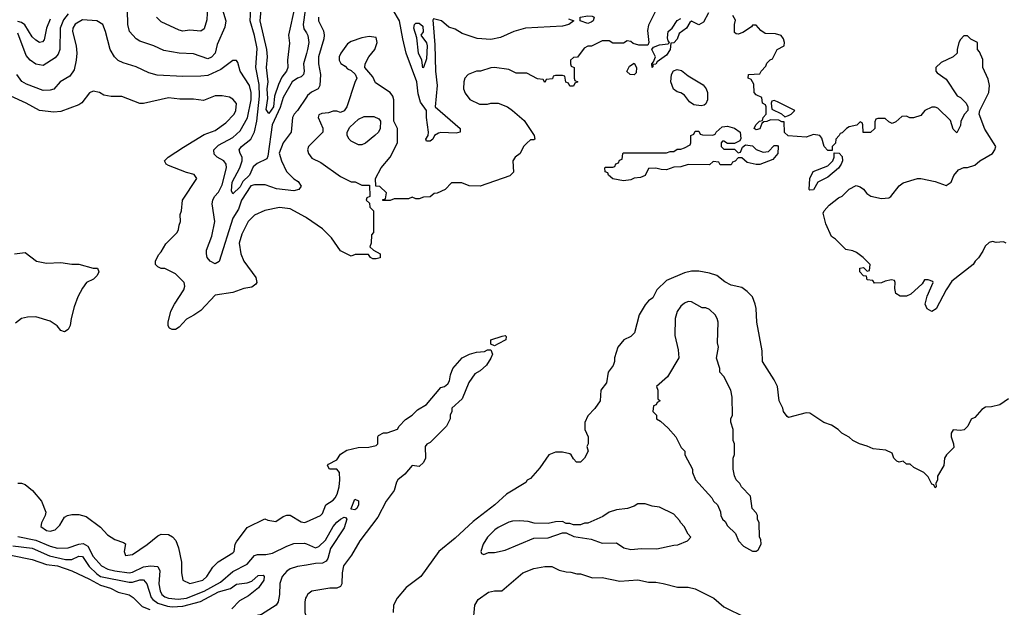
# Model space of a CAD drawing. Header units: inches. Extents: x 2348352 to 2479776, y 460422 to 613655.
# Tile 337 of 590: x 2418400 to 2423895, y 526079 to 529356. Entities that reach past the tile are written whole.
import ezdxf

# ---------------------------------------------------------------- set-up
doc = ezdxf.new("R2010")
doc.units = ezdxf.units.IN
doc.header["$MEASUREMENT"] = 0
doc.layers.add('C4512', color=7, linetype='Continuous')
doc.layers.add('C4522', color=7, linetype='Continuous')

msp = doc.modelspace()

# ---------------------------------------------------------------- linework, layer by layer
at = {"layer": 'C4512', "color": 4}
for points, elevation in [([(2420000, 529582.5), (2419990, 529575.1), (2419978.4, 529550), (2419976.4, 529530), (2419993.4, 529450), (2419993.4, 529410), (2419981.3, 529330), (2419986, 529306), (2420000, 529282.4)], 68), ([(2419526, 529430), (2419550.4, 529350.4), (2419545.2, 529314.8), (2419502.6, 529217.4), (2419490.2, 529169.8), (2419470, 529146.6), (2419450, 529138), (2419370, 529166), (2419290, 529169.3), (2419204.1, 529184.1), (2419148, 529210), (2419070, 529237.2), (2419049.5, 529249.5), (2419013.2, 529290), (2419002.7, 529330), (2419002, 529410)], 68), ([(2419450.3, 529470), (2419443.9, 529356.1), (2419430, 529305.2), (2419410, 529293.2), (2419350, 529297.2), (2419310, 529293.2), (2419290, 529297.2), (2419190, 529344), (2419164, 529370)], 64), ([(2420000, 529167.4), (2419983.8, 529110), (2419988.2, 529070), (2419983, 529050), (2419970, 529037), (2419950, 529029.5), (2419920.7, 529010), (2419870, 528922.7), (2419853.9, 528866.1), (2419809.1, 528770), (2419785.5, 528594.5), (2419778.9, 528581.1), (2419725.5, 528554.5), (2419703.6, 528536.4), (2419681.5, 528490), (2419645.3, 528454.7), (2419630, 528423.6), (2419590, 528386), (2419582.4, 528402.4), (2419586.4, 528450), (2419628.2, 528530), (2419640.7, 528570), (2419642, 528590), (2419629.3, 528610), (2419623.7, 528630), (2419637.2, 528650), (2419689.6, 528690), (2419709.7, 528730.3), (2419722.7, 528790), (2419738.8, 528930), (2419735.9, 528995.9), (2419716.9, 529090), (2419724.4, 529195.6), (2419710, 529268.7), (2419686.3, 529350), (2419691.5, 529450)], 68), ([(2419934.9, 529430), (2419900.7, 529270), (2419904.9, 529224.9), (2419894.9, 529130), (2419895.8, 529090), (2419888.7, 529070), (2419863.5, 529036.5), (2419844.8, 528995.2), (2419821.6, 528930), (2419815.8, 528870), (2419790, 528834), (2419775.5, 528855.5), (2419784, 528916), (2419781.5, 528970), (2419787.1, 529010), (2419776.8, 529090), (2419782.6, 529150), (2419779.8, 529190), (2419741.1, 529350), (2419751, 529450)], 64), ([(2418670.5, 529390), (2418643.7, 529356.3), (2418626.4, 529310), (2418623, 529190), (2418615.2, 529164.8), (2418597.1, 529142.9), (2418530, 529101.2), (2418490, 529109.3), (2418459, 529130), (2418435.9, 529155.9), (2418390, 529280.7)], 68), ([(2420000, 528923.6), (2419950.3, 528849.6), (2419930.8, 528830), (2419922.8, 528810), (2419914, 528730), (2419870.7, 528670), (2419848.7, 528611.3), (2419860.4, 528570), (2419888, 528510), (2419929, 528469), (2419953.8, 528453.8), (2419971.3, 528428.7), (2419958, 528410), (2419930, 528401.3), (2419833, 528413), (2419770, 528436), (2419710, 528436), (2419690, 528429), (2419637.1, 528350), (2419620, 528300), (2419589, 528250), (2419512.4, 528007.6), (2419490, 527995.1), (2419462.7, 528010), (2419446, 528030), (2419442.7, 528050), (2419442.7, 528070), (2419471.4, 528148.6), (2419489.4, 528230), (2419474, 528330), (2419477, 528350), (2419487, 528370), (2419510, 528394.8), (2419530, 528436), (2419554.5, 528530), (2419551.5, 528551.5), (2419539.3, 528570), (2419501.2, 528590), (2419485.6, 528605.6), (2419483.7, 528630), (2419510, 528657.1), (2419590, 528699.1), (2419630, 528737.3), (2419670.9, 528809.1), (2419692.1, 528910), (2419692.4, 528950), (2419682.4, 528990), (2419629.5, 529069.5), (2419617.2, 529117.2), (2419610, 529128), (2419590, 529128.7), (2419521.4, 529078.6), (2419450, 529046), (2419410, 529040.9), (2419310, 529039.6), (2419167.2, 529047.2), (2419120.2, 529060.2), (2419050, 529094), (2418976.5, 529116.5), (2418949.4, 529129.4), (2418929, 529150), (2418905.2, 529190), (2418879.3, 529290), (2418864, 529330), (2418829.5, 529349.5), (2418750, 529355.1), (2418710, 529332.3), (2418697.1, 529310), (2418694.9, 529290), (2418714.9, 529210), (2418718.4, 529170), (2418714.9, 529130), (2418702.8, 529077.2), (2418678.8, 529041.2), (2418626, 529010), (2418590, 528969.3), (2418570, 528963.7), (2418530, 528962), (2418437.2, 528997.2), (2418411.7, 529011.7), (2418384.5, 529050)], 72), ([(2418570, 529359.3), (2418548.4, 529310), (2418535.5, 529244.5), (2418526.4, 529233.6), (2418510, 529229.3), (2418490, 529242.7), (2418470, 529261.2), (2418428.5, 529328.4), (2418410, 529341.6), (2418390, 529346.3)], 64), ([(2420000, 528251.2), (2419994.8, 528254.8), (2419910, 528301.2), (2419850, 528309.2), (2419767.5, 528292.5), (2419710, 528265.2), (2419674.8, 528230), (2419639.9, 528160.1), (2419624.9, 528110), (2419634, 528050), (2419650.8, 528010), (2419718, 527918), (2419722.8, 527890), (2419718, 527882), (2419694.9, 527865.1), (2419650, 527857.2), (2419590, 527835.3), (2419490, 527819), (2419410, 527735.1), (2419372.5, 527707.5), (2419330, 527686), (2419290, 527641.2), (2419270, 527628.7), (2419250, 527628), (2419235.3, 527635.3), (2419228.7, 527648.7), (2419228.7, 527670), (2419244, 527730), (2419264, 527770), (2419315.3, 527850), (2419322, 527870), (2419318, 527890), (2419270, 527938), (2419210, 527968), (2419190, 527968), (2419170, 527978), (2419158, 527990), (2419158, 528010), (2419174.6, 528045.4), (2419190, 528062), (2419214.6, 528105.4), (2419278, 528170), (2419286, 528186), (2419288.9, 528211.1), (2419298, 528230), (2419295.3, 528270), (2419302, 528290), (2419308.7, 528350), (2419388, 528470), (2419372.9, 528492.9), (2419330, 528504), (2419230, 528544), (2419218, 528550), (2419208, 528570), (2419228.7, 528590), (2419314.2, 528645.8), (2419430, 528716.3), (2419490, 528739.1), (2419550, 528780.7), (2419596, 528830), (2419605.2, 528850), (2419609, 528889), (2419590, 528914), (2419570, 528924), (2419530, 528932.7), (2419490, 528932.7), (2419426.3, 528906.3), (2419370, 528912.7), (2419292.9, 528912.9), (2419230, 528921.2), (2419090, 528888.7), (2419070, 528888.7), (2418970, 528928.7), (2418910, 528928.7), (2418870, 528935.3), (2418846, 528950), (2418810, 528958), (2418790, 528948), (2418746.8, 528893.2), (2418730, 528882), (2418630, 528845.2), (2418590, 528841.2), (2418510, 528849.2), (2418435.3, 528890), (2418349.5, 528929.5)], 76), ([(2418370, 528051), (2418430, 528058), (2418494, 528010), (2418550, 527998), (2418630, 528002), (2418690, 527992), (2418730, 527992), (2418810, 527971.3), (2418834, 527970), (2418842, 527950), (2418832, 527930), (2418810.9, 527909.1), (2418772, 527890), (2418750, 527858), (2418724.7, 527810), (2418704.5, 527755.5), (2418686.8, 527690), (2418681, 527650), (2418670, 527628), (2418650, 527615.3), (2418630, 527622), (2418609.1, 527649.1), (2418570, 527675.3), (2418490, 527699), (2418443.5, 527696.5), (2418410, 527689.2), (2418377.1, 527662.9)], 76), ([(2418390, 526770.5), (2418410, 526770.6), (2418430, 526762.8), (2418470.5, 526730.5), (2418521, 526670), (2418544.7, 526610), (2418542, 526590), (2418522, 526550), (2418518, 526530), (2418550, 526506.8), (2418570, 526502.8), (2418598, 526510), (2418623.1, 526536.9), (2418650, 526582), (2418666, 526590), (2418690, 526596), (2418730, 526596), (2418770, 526586), (2418850, 526526), (2418890, 526482.8), (2418930, 526457.3), (2418979.8, 526439.8), (2418990, 526432), (2418982, 526390), (2418990, 526366.8), (2419030, 526374), (2419111.4, 526428.6), (2419170, 526477.3), (2419190, 526487.3), (2419230, 526484), (2419252.3, 526472.3), (2419270.5, 526450.5), (2419286, 526410), (2419302.8, 526330), (2419302.8, 526270), (2419310.9, 526230.9), (2419350, 526210.8), (2419422, 526230), (2419444, 526250), (2419477.5, 526302.5), (2419507, 526333), (2419590, 526382.8), (2419596, 526390), (2419602.7, 526430), (2419610, 526444.7), (2419670, 526524.7), (2419768.4, 526571.6), (2419784.7, 526564.7), (2419830, 526558), (2419870, 526584.7), (2419890, 526592), (2419910, 526592), (2419970, 526556), (2419990, 526551.3), (2420000, 526555.7)], 76), ([(2418390, 526472.7), (2418490, 526452.8), (2418570, 526419.6), (2418611.3, 526408.7), (2418670, 526410.4), (2418730, 526430.4), (2418754, 526434), (2418779.3, 526419.3), (2418810, 526362.8), (2418856.3, 526310), (2418891.7, 526291.7), (2418930, 526281.7), (2419010, 526270.4), (2419030, 526274.4), (2419090, 526303.8), (2419130.6, 526310.6), (2419170, 526306), (2419182, 526282), (2419177.1, 526210), (2419184.4, 526170), (2419193.4, 526150), (2419210, 526137.1), (2419230, 526130.4), (2419284, 526124), (2419330, 526129.1), (2419430, 526169), (2419520.9, 526219.1), (2419590, 526279.1), (2419670, 526319.1), (2419710, 526366.8), (2419726.3, 526373.7), (2419773, 526373), (2419810, 526380.3), (2419890, 526420.4), (2419930, 526434.9), (2419990, 526437.1), (2420000, 526432.8)], 72), ([(2418362.2, 526422.2), (2418470, 526408.7), (2418565.9, 526365.9), (2418655.1, 526344.9), (2418690, 526344.9), (2418730, 526364.2), (2418750, 526361.3), (2418786.7, 526306.7), (2418830, 526264.6), (2418851.2, 526251.2), (2419010, 526218.3), (2419030, 526219.5), (2419070, 526231.7), (2419091.5, 526231.5), (2419108.8, 526208.8), (2419133.9, 526133.9), (2419142, 526122), (2419170, 526100.8), (2419224.3, 526084.3), (2419250, 526081.4), (2419310, 526085.6), (2419408.2, 526111.8), (2419510, 526165.8), (2419576.9, 526183.1), (2419610, 526208), (2419670, 526214.4), (2419694.9, 526225.1), (2419730, 526256.3), (2419758.8, 526258.8), (2419764.7, 526250), (2419762, 526230), (2419731.9, 526188.1), (2419676.7, 526143.3), (2419626.2, 526113.8), (2419584, 526070)], 68), ([(2418350, 526369.1), (2418470, 526344.6), (2418550, 526317.8), (2418611, 526310), (2418690, 526283), (2418790, 526236.4), (2418850, 526201.7), (2418905.9, 526185.9), (2418950, 526163.8), (2419010, 526148.2), (2419032.7, 526132.8), (2419082.5, 526082.5), (2419126.4, 526066.4)], 64), ([(2420000, 526314.3), (2419950, 526306), (2419910, 526294), (2419890, 526280.9), (2419865.5, 526250), (2419851.1, 526211.1), (2419850.6, 526149.4), (2419842.8, 526110), (2419831.3, 526090), (2419750, 526039.3), (2419670, 526019.5), (2419630, 525999.5), (2419601.6, 525970), (2419594.4, 525950), (2419595.5, 525930), (2419610, 525913.4), (2419650, 525898), (2419710, 525890.3), (2419830, 525894.3), (2419990, 525908.5), (2420000, 525907.5)], 72), ([(2420000, 526139.2), (2419994.8, 526130), (2419990.7, 526110), (2419990.8, 526050), (2420000, 526023.5)], 76)]:
    msp.add_lwpolyline(points, dxfattribs=dict(at, elevation=elevation))
at = {"layer": 'C4522', "color": 4}
for points, elevation in [([(2421962, 529430), (2421910, 529326), (2421904.5, 529295.5), (2421911.3, 529228.7), (2421904.7, 529215.3), (2421855.1, 529215.1), (2421824, 529224), (2421810, 529235.3), (2421790, 529238), (2421770, 529226), (2421710, 529226), (2421690, 529238), (2421650, 529238), (2421591.6, 529208.4), (2421570, 529208), (2421550, 529198), (2421512.7, 529147.3), (2421490, 529146), (2421474, 529130), (2421474, 529110), (2421478, 529098), (2421494, 529090), (2421494, 529030), (2421498, 529018), (2421514, 529010), (2421498, 529002), (2421490, 528986), (2421470, 528986), (2421462, 529002), (2421447.3, 529007.3), (2421442, 529042), (2421430, 529046), (2421390, 529046), (2421378, 529042), (2421372.7, 529027.3), (2421338, 529022), (2421330, 529006), (2421322, 529022), (2421290, 529026), (2421230, 529058), (2421170, 529058), (2421130, 529078), (2421050, 529089), (2421030, 529088.7), (2420970.9, 529069.1), (2420950, 529068.7), (2420902, 529050), (2420884.7, 529030), (2420878, 529010), (2420876, 528970), (2420886.4, 528946.4), (2420911.6, 528911.6), (2420965.4, 528885.4), (2421010, 528884.7), (2421030, 528891.3), (2421070, 528891), (2421122, 528870), (2421150.6, 528850.6), (2421214.4, 528794.4), (2421271.3, 528710), (2421274, 528690), (2421270, 528686), (2421250, 528686), (2421230, 528668), (2421212, 528650), (2421192, 528610), (2421164.7, 528590), (2421151.1, 528568.9), (2421154.8, 528505.2), (2421134.4, 528485.6), (2420970, 528428.7), (2420908.9, 528428.9), (2420867.3, 528447.3), (2420810, 528446), (2420774, 528410), (2420730, 528388), (2420712.7, 528387.3), (2420690, 528368), (2420652.7, 528367.3), (2420630, 528358), (2420610, 528358), (2420590, 528366), (2420570, 528358), (2420490, 528358), (2420467.3, 528347.3), (2420427.3, 528347.3), (2420427.3, 528352.7), (2420442, 528358), (2420446, 528390), (2420410, 528426), (2420387.3, 528427.3), (2420386, 528470), (2420418, 528530), (2420468, 528590), (2420508, 528670), (2420508, 528750), (2420488, 528790), (2420488.7, 528910), (2420482, 528930), (2420468, 528950), (2420385.2, 529005.2), (2420370, 529038), (2420326, 529090), (2420328, 529110), (2420348, 529150), (2420382, 529190), (2420394, 529230), (2420390, 529258), (2420350, 529262), (2420310, 529255.3), (2420250, 529235.3), (2420230, 529222), (2420191.3, 529170), (2420182, 529150), (2420182, 529130), (2420191.6, 529111.6), (2420216.9, 529096.9), (2420230, 529082), (2420250, 529074), (2420272.7, 529052.7), (2420282, 529030), (2420270, 529006), (2420224.7, 528870), (2420211.1, 528848.9), (2420190, 528838), (2420170, 528846), (2420150, 528846), (2420123.6, 528836.4), (2420086.4, 528833.6), (2420070, 528826), (2420066, 528810), (2420091.6, 528751.6), (2420091.3, 528730), (2420011.3, 528650), (2420006, 528630), (2420011, 528610), (2420030, 528584.7), (2420079.8, 528559.8), (2420190, 528482), (2420250, 528452), (2420271.6, 528451.6), (2420310, 528434), (2420352.7, 528432.7), (2420354, 528370), (2420338, 528362), (2420334, 528350), (2420352.7, 528332.7), (2420354, 528310), (2420374, 528290), (2420374, 528170), (2420363.6, 528156.4), (2420362, 528110), (2420354, 528090), (2420374, 528070), (2420411, 528051), (2420411.1, 528028.9), (2420390, 528022), (2420370, 528022), (2420358, 528030), (2420347.3, 528047.3), (2420272.7, 528047.3), (2420250, 528038), (2420190, 528068), (2420140.2, 528140.2), (2420089.1, 528189.1), (2420000, 528251.2)], 76), ([(2420067.3, 529370), (2420067.7, 529350), (2420094.9, 529294.9), (2420099.1, 529270), (2420097.1, 529250), (2420066.7, 529150), (2420068.2, 529110), (2420079.1, 529050), (2420074.8, 528990), (2420066, 528970), (2420028.4, 528951.6), (2420006.6, 528933.4), (2420000, 528923.6)], 72), ([(2421462, 529362), (2421492, 529350), (2421464.7, 529330), (2421430, 529320.9), (2421222, 529310), (2421158, 529290), (2421083.5, 529256.5), (2421030, 529246.6), (2420952.5, 529252.5), (2420870, 529279), (2420830, 529304), (2420795.5, 529315.5), (2420754, 529350), (2420710, 529362), (2420706, 529354), (2420706.6, 529333.4), (2420716.7, 529216.7), (2420721.2, 529070), (2420730.2, 528990), (2420719.3, 528870), (2420858.8, 528750), (2420858.8, 528741.2), (2420858, 528730), (2420836.5, 528723.5), (2420750, 528727.6), (2420736.7, 528723.3), (2420714, 528710), (2420704.7, 528690), (2420690, 528679), (2420670, 528678), (2420667.3, 528690), (2420679, 528710), (2420682, 528730), (2420669.5, 528810), (2420669.3, 528850), (2420635.8, 528895.8), (2420623.5, 528943.5), (2420615.8, 529010), (2420557.2, 529170), (2420537.2, 529250), (2420519.3, 529350), (2420484, 529410)], 72), ([(2422244.7, 529395.3), (2422216.9, 529343.1), (2422190, 529328), (2422150, 529348), (2422139.6, 529340.4), (2422121, 529310), (2422080.5, 529279.5), (2422070, 529248.7), (2422050, 529228), (2422034, 529226), (2422031, 529190), (2422010, 529158), (2421958, 529122), (2421950, 529108), (2421934, 529106), (2421934, 529094), (2421929.2, 529089.2), (2421928, 529110), (2421938, 529122), (2421948, 529150), (2421928, 529190), (2421936.4, 529203.6), (2421970, 529216), (2422018, 529222), (2422026, 529230), (2422018, 529238), (2422014.6, 529254.6), (2422019, 529290), (2422042, 529310), (2422070, 529351.3), (2422090, 529362.8)], 76), ([(2423906, 528110), (2423890, 528118), (2423850, 528114), (2423830, 528119), (2423810, 528114), (2423787.5, 528092.5), (2423775.3, 528064.7), (2423751.1, 528028.9), (2423732, 528010), (2423722, 527990), (2423601.4, 527898.6), (2423570, 527848.7), (2423515.5, 527744.5), (2423490, 527729.3), (2423463.9, 527743.9), (2423453.2, 527770), (2423465.2, 527814.8), (2423498, 527890), (2423495.3, 527895.3), (2423470, 527906), (2423450, 527906), (2423436.9, 527883.1), (2423373.7, 527826.3), (2423350, 527814), (2423313.6, 527813.6), (2423289, 527830), (2423283.1, 527856.9), (2423286, 527890), (2423282, 527902), (2423266, 527906), (2423230, 527898), (2423210, 527888.7), (2423170, 527886), (2423162, 527902), (2423130, 527906), (2423126, 527926), (2423110, 527928), (2423088.7, 527950), (2423088.7, 527970), (2423110, 527974), (2423130, 527954), (2423142, 527958), (2423146, 527990), (2423108, 528030), (2423070, 528058), (2423050, 528068), (2423010, 528075.3), (2422952.9, 528132.9), (2422930, 528148), (2422898, 528218), (2422883.1, 528276.9), (2422888.9, 528291.1), (2422918, 528322), (2422970, 528362), (2422990, 528372), (2423030, 528412), (2423068.9, 528431.1), (2423090, 528424.7), (2423110, 528411), (2423126.8, 528386.8), (2423150, 528371.3), (2423210, 528358.8), (2423250, 528362.8), (2423262, 528370), (2423309, 528430), (2423330, 528446), (2423410, 528471.3), (2423430, 528471), (2423510, 528454), (2423570, 528431), (2423599, 528450), (2423613.2, 528486.8), (2423640.2, 528519.8), (2423670, 528531.3), (2423690, 528531.3), (2423730, 528544.7), (2423758, 528570), (2423828.7, 528610), (2423842, 528630), (2423848, 528650), (2423785.6, 528745.6), (2423755.3, 528830), (2423758, 528850), (2423809.3, 528950.7), (2423812.7, 528990), (2423805.6, 529025.6), (2423775.3, 529090), (2423774.6, 529134.6), (2423756.4, 529176.4), (2423746, 529190), (2423746, 529230), (2423708.4, 529248.4), (2423690, 529266), (2423670, 529266), (2423650, 529246), (2423642, 529230), (2423632, 529190), (2423632, 529170), (2423610, 529149), (2423542, 529118), (2423512, 529090), (2423512, 529070), (2423519.6, 529059.6), (2423570, 529024.7), (2423631.6, 528931.6), (2423650, 528922), (2423682, 528890), (2423692, 528870), (2423692, 528850), (2423672, 528830), (2423658, 528802), (2423651.6, 528788.4), (2423650, 528766), (2423630, 528726), (2423610, 528746), (2423594.6, 528794.6), (2423523.1, 528863.1), (2423510, 528868.7), (2423490, 528869), (2423452, 528850), (2423430, 528822), (2423388.4, 528808.4), (2423368.4, 528808.4), (2423350, 528818), (2423323.6, 528816.4), (2423290, 528786), (2423270, 528778), (2423250, 528786), (2423230, 528806), (2423190, 528806), (2423178, 528802), (2423172.7, 528787.3), (2423172, 528750), (2423147.3, 528727.3), (2423107.3, 528727.3), (2423106, 528770), (2423102, 528782), (2423090, 528786), (2423072.7, 528767.3), (2423030, 528758), (2423014, 528750), (2422990, 528726), (2422978, 528722), (2422974, 528710), (2422954, 528690), (2422952.7, 528667.3), (2422934, 528650), (2422934, 528626), (2422910, 528626), (2422889.1, 528649.1), (2422876.4, 528696.4), (2422866, 528710), (2422830, 528715.3), (2422790, 528702), (2422688.9, 528708.9), (2422668, 528728), (2422666, 528786), (2422654, 528786), (2422636.4, 528796.4), (2422590, 528798), (2422570, 528788), (2422552.7, 528787.3), (2422542, 528778), (2422530, 528748), (2422510, 528742), (2422498, 528750), (2422508, 528770), (2422528.9, 528791.1), (2422546, 528794), (2422548.4, 528811.6), (2422566, 528830), (2422566, 528870), (2422562, 528882), (2422546, 528890), (2422542, 528922), (2422510, 528938), (2422498, 528950), (2422496.4, 528996.4), (2422482, 529022), (2422466, 529030), (2422468, 529050), (2422530, 529054), (2422538, 529070), (2422563.1, 529096.9), (2422570, 529114), (2422587.3, 529132.7), (2422602, 529138), (2422628, 529190), (2422666, 529210), (2422668, 529230), (2422662, 529250), (2422648.9, 529268.9), (2422618, 529278), (2422560.4, 529280.4), (2422536.4, 529296.4), (2422510, 529326), (2422490, 529326), (2422483.6, 529316.4), (2422435.3, 529284.7), (2422410, 529275.3), (2422398, 529278), (2422390, 529286), (2422388.7, 529330), (2422394.6, 529354.6), (2422380.4, 529380.4)], 76), ([(2420000, 529282.4), (2420008.3, 529268.3), (2420012.7, 529230), (2420006.4, 529190), (2420000, 529167.4)], 68), ([(2423918, 527242), (2423870, 527208.7), (2423823.6, 527196.4), (2423790, 527195.3), (2423770, 527182), (2423730, 527138), (2423710, 527128), (2423691.3, 527090), (2423670.6, 527069.4), (2423650, 527065.2), (2423610, 527068), (2423598, 527050), (2423598, 527030), (2423612, 526990), (2423614, 526970), (2423572, 526930), (2423562, 526910), (2423558, 526870), (2423522, 526810), (2423522, 526790), (2423512, 526770), (2423514, 526750), (2423510, 526746), (2423502, 526762), (2423490, 526766), (2423470, 526806), (2423446, 526830), (2423390, 526858), (2423370, 526878), (2423350, 526878), (2423330, 526894), (2423308, 526888), (2423294.6, 526894.6), (2423278, 526910), (2423270, 526938), (2423234.6, 526954.6), (2423163.1, 526963.1), (2423130, 526978), (2423086, 526990), (2423049.1, 527009.1), (2423030, 527028), (2422988, 527050), (2422968, 527070), (2422930, 527095.3), (2422888, 527110), (2422810, 527162), (2422790, 527164), (2422690, 527138), (2422683.1, 527143.1), (2422662, 527170), (2422658, 527190), (2422638, 527230), (2422628.7, 527310), (2422610, 527348), (2422546, 527450), (2422542.7, 527510), (2422514, 527670), (2422510, 527746), (2422505.2, 527770), (2422488.7, 527810), (2422460.2, 527840.2), (2422430, 527862), (2422370, 527875.3), (2422334.6, 527894.6), (2422290, 527928.7), (2422250, 527942), (2422190, 527954), (2422150, 527953.2), (2422110, 527945.2), (2422010, 527901.2), (2421954.8, 527850), (2421934.2, 527805.8), (2421910, 527789), (2421890, 527765.2), (2421856.3, 527710), (2421831, 527610), (2421810.5, 527589.5), (2421772, 527570), (2421738, 527530), (2421718.8, 527470), (2421719.1, 527450), (2421712.2, 527427.8), (2421684.9, 527390), (2421674, 527330), (2421644, 527290), (2421638.8, 527230), (2421610, 527188), (2421570, 527146), (2421554, 527110), (2421554, 527070), (2421572, 527030), (2421572, 526990), (2421564.7, 526975.3), (2421572, 526950), (2421552, 526910), (2421530, 526888.7), (2421508, 526888), (2421490, 526906), (2421478, 526930), (2421470, 526934), (2421430, 526944), (2421390, 526944), (2421352, 526930), (2421303.5, 526856.5), (2421250, 526798), (2421231.6, 526788.4), (2421224.7, 526775.3), (2421116, 526710), (2421051, 526650), (2420930, 526557.2), (2420830, 526465.2), (2420738.8, 526390), (2420638.8, 526250), (2420556, 526190), (2420506.8, 526130), (2420486, 526090), (2420484.7, 526050)], 84), ([(2420000, 526555.7), (2420078, 526590), (2420090, 526602), (2420109.2, 526650.8), (2420150, 526676), (2420161.2, 526690), (2420172.3, 526710), (2420182, 526750), (2420186.6, 526790), (2420184, 526830), (2420170, 526848.7), (2420129.1, 526849.1), (2420118, 526870), (2420123.1, 526876.9), (2420170, 526902), (2420190, 526932), (2420225.6, 526954.4), (2420289.1, 526970.9), (2420348.4, 526971.6), (2420390, 526982), (2420398, 526990), (2420398, 527030), (2420403.1, 527036.9), (2420430, 527051.3), (2420450, 527051.3), (2420508.4, 527071.6), (2420518, 527090), (2420553.2, 527126.8), (2420590, 527151.3), (2420619.5, 527180.5), (2420670, 527210.7), (2420750, 527304.7), (2420770, 527311), (2420790, 527324.7), (2420798.6, 527341.4), (2420804.1, 527375.9), (2420817.2, 527410), (2420869.5, 527470.5), (2420910, 527491), (2420950, 527501), (2420994.6, 527505.4), (2421010, 527514), (2421030, 527514), (2421038, 527490), (2421030, 527468), (2421004.7, 527430), (2420970, 527398), (2420939.6, 527380.4), (2420907.1, 527332.9), (2420870, 527242), (2420812, 527190), (2420812, 527170), (2420802, 527150), (2420802, 527130), (2420782, 527090), (2420716.9, 527023.1), (2420690, 526998), (2420671.6, 526988.4), (2420663.6, 526976.4), (2420664.7, 526910), (2420653.7, 526886.3), (2420630, 526864), (2420590, 526869), (2420550, 526821.2), (2420511, 526790), (2420502.5, 526777.5), (2420490.5, 526729.5), (2420444.7, 526670), (2420398.5, 526581.5), (2420298.8, 526450), (2420250.7, 526370), (2420207.7, 526310), (2420199.1, 526270), (2420197.3, 526210), (2420190, 526195.3), (2420170, 526185.2), (2420130, 526185.2), (2420030.7, 526169.3), (2420007.5, 526152.5), (2420000, 526139.2)], 76), ([(2420000, 526432.8), (2420050, 526411.3), (2420070, 526418), (2420107, 526453), (2420149.6, 526530), (2420170, 526553), (2420190, 526570.6), (2420210, 526581), (2420218.8, 526578.8), (2420224.7, 526570), (2420210, 526522), (2420133.7, 526406.3), (2420118.8, 526350), (2420110, 526335.3), (2420090, 526324), (2420050, 526322.7), (2420000, 526314.3)], 72), ([(2420931.5, 525990), (2420939, 526090), (2420958.6, 526121.4), (2421016.2, 526163.8), (2421050, 526170.8), (2421090, 526171.3), (2421208.7, 526270), (2421270, 526294.8), (2421330, 526306), (2421370, 526306), (2421410, 526286), (2421450, 526276), (2421475.3, 526275.3), (2421510, 526264.7), (2421530, 526264.7), (2421596.4, 526243.6), (2421650, 526244.7), (2421750, 526224.7), (2421850, 526231.3), (2421910, 526218), (2421950, 526218), (2421991.1, 526211.1), (2422071.6, 526191.6), (2422130, 526191.3), (2422170, 526182), (2422274, 526130), (2422330, 526082), (2422450, 526022)], 84)]:
    msp.add_lwpolyline(points, dxfattribs=dict(at, elevation=elevation))
for points, elevation in [([(2421570, 529335.1), (2421528, 529350), (2421528, 529370), (2421570, 529378), (2421595.3, 529375.3), (2421606, 529370), (2421600.7, 529350), (2421590, 529342)], 72), ([(2420650, 529088.7), (2420643.7, 529130), (2420624.7, 529170), (2420615.3, 529255.3), (2420599.6, 529310), (2420602.7, 529330), (2420610, 529336.3), (2420630, 529336.3), (2420650, 529321), (2420652.1, 529287.9), (2420638, 529270), (2420670, 529226.8), (2420674.7, 529210), (2420670, 529138), (2420654, 529090)], 68), ([(2421830, 529048), (2421806, 529050), (2421788, 529068), (2421803.1, 529096.9), (2421830, 529114), (2421842, 529090), (2421839.6, 529060.4)], 76), ([(2422203.5, 528876.5), (2422162, 528882), (2422137.5, 528897.5), (2422110, 528935.3), (2422090, 528948.7), (2422070, 528954), (2422049.3, 528969.3), (2422033.2, 529010), (2422037.2, 529050), (2422049.4, 529070.6), (2422070, 529078.8), (2422093.7, 529073.7), (2422130, 529042.8), (2422213.4, 528993.4), (2422230.7, 528970.7), (2422238.8, 528950), (2422238.8, 528910), (2422230, 528888), (2422219.8, 528880.2)], 76), ([(2422610, 528906), (2422598, 528902), (2422594, 528890), (2422598, 528858), (2422651.6, 528831.6), (2422670, 528814), (2422690, 528822), (2422706, 528830), (2422726, 528850), (2422630, 528898)], 76), ([(2420290, 528658), (2420250, 528678), (2420238, 528690), (2420228, 528710), (2420228, 528730), (2420243.1, 528756.9), (2420290, 528802), (2420323.1, 528816.9), (2420376.9, 528816.9), (2420403.6, 528803.6), (2420414, 528790), (2420412, 528750), (2420402, 528730), (2420382, 528710), (2420330, 528668), (2420310, 528658)], 76), ([(2422350, 528666), (2422330, 528678), (2422322, 528678), (2422314, 528670), (2422314, 528650), (2422330, 528634), (2422390, 528634), (2422410, 528614), (2422422, 528618), (2422434.6, 528645.4), (2422450, 528658), (2422490, 528652), (2422510, 528632), (2422550, 528618), (2422578, 528622), (2422610, 528654), (2422630, 528654), (2422632, 528650), (2422631.3, 528610), (2422603.6, 528576.4), (2422530, 528548.7), (2422510, 528548.7), (2422460.4, 528560.4), (2422430, 528586), (2422410, 528586), (2422392.7, 528567.3), (2422378, 528562), (2422370, 528546), (2422310, 528546), (2422302, 528562), (2422270, 528566), (2422250, 528546), (2422130, 528548), (2422090, 528535.3), (2422050, 528534), (2422010, 528519), (2421980.2, 528520.2), (2421950, 528528), (2421910, 528526), (2421890, 528488), (2421864, 528476), (2421830, 528473.2), (2421810, 528464), (2421770, 528457.2), (2421710, 528468), (2421686, 528490), (2421682, 528502), (2421667.3, 528507.3), (2421666, 528530), (2421670, 528534), (2421710, 528534), (2421722, 528538), (2421727.3, 528552.7), (2421742, 528558), (2421747.3, 528572.7), (2421762, 528578), (2421766, 528610), (2421770, 528614), (2422010, 528614), (2422030, 528622), (2422050, 528622), (2422070, 528634), (2422090, 528634), (2422110, 528642), (2422142, 528658), (2422146, 528670), (2422146, 528710), (2422162, 528718), (2422170, 528734), (2422190, 528734), (2422198, 528718), (2422210, 528714), (2422267.3, 528712.7), (2422282, 528718), (2422286, 528730), (2422320.4, 528759.6), (2422350, 528762), (2422390, 528751.3), (2422421, 528730), (2422425.4, 528694.6), (2422418.8, 528681.2), (2422390, 528666)], 76), ([(2422810, 528406), (2422806, 528410), (2422808.7, 528470), (2422828, 528510), (2422910, 528542), (2422938, 528570), (2422946, 528590), (2422946, 528614), (2422972.7, 528612.7), (2422990, 528594), (2422991.3, 528570), (2422984.7, 528550), (2422970, 528528), (2422910, 528478), (2422854, 528450), (2422830, 528408)], 76), ([(2422130, 527784), (2422110, 527775.3), (2422090, 527758), (2422070, 527728), (2422058.8, 527690), (2422055.3, 527595.3), (2422075.3, 527515.3), (2422078, 527470), (2422015.3, 527364.7), (2421954, 527310), (2421962, 527290), (2421962, 527242), (2421974, 527230), (2421958, 527222), (2421952.7, 527207.3), (2421938, 527202), (2421934, 527170), (2421954, 527150), (2421954, 527130), (2421976.9, 527116.9), (2422018.8, 527078.8), (2422062, 527030), (2422092, 526970), (2422112, 526950), (2422112, 526930), (2422154, 526850), (2422154, 526830), (2422172, 526790), (2422262, 526690), (2422272, 526670), (2422294, 526650), (2422311.6, 526611.6), (2422312, 526590), (2422322, 526570), (2422336.9, 526556.9), (2422350, 526534), (2422394, 526490), (2422412, 526450), (2422439.6, 526419.6), (2422490, 526392), (2422510, 526392), (2422520.4, 526399.6), (2422538, 526430), (2422536.4, 526456.4), (2422528, 526470), (2422526, 526550), (2422518, 526570), (2422518, 526590), (2422510, 526606), (2422488, 526630), (2422478, 526698), (2422428, 526750), (2422418, 526770), (2422398, 526790), (2422388.4, 526811.6), (2422382, 526850), (2422382, 526910), (2422388.4, 526931.6), (2422388.7, 526990), (2422382, 527010), (2422382, 527070), (2422368.9, 527111.1), (2422368.7, 527130), (2422378, 527150), (2422375.3, 527250), (2422368, 527290), (2422330, 527366), (2422308, 527390), (2422308, 527410), (2422289.1, 527469.1), (2422299, 527530), (2422293.6, 527553.6), (2422297.2, 527670), (2422293.2, 527690), (2422282, 527710), (2422250, 527739), (2422230, 527748.7), (2422209.3, 527749.3), (2422150, 527782)], 88), ([(2421050, 527538), (2421030, 527546), (2421029.1, 527570.9), (2421092, 527592), (2421110, 527594), (2421114, 527590), (2421112, 527570), (2421070, 527548)], 76), ([(2420270, 526622), (2420250, 526626), (2420249.1, 526629.1), (2420270, 526682), (2420290, 526672), (2420290.8, 526650), (2420282, 526630)], 72), ([(2421890, 526655.3), (2421850, 526655.3), (2421830, 526642), (2421791.1, 526628.9), (2421730, 526622), (2421690, 526608.7), (2421654.4, 526585.6), (2421570, 526548), (2421552.7, 526547.3), (2421530, 526538), (2421490, 526538), (2421470, 526546), (2421450, 526546), (2421430, 526558), (2421390, 526555.3), (2421350, 526546), (2421271.6, 526548.4), (2421238, 526558), (2421190, 526561.2), (2421150, 526559), (2421130, 526553.2), (2421070, 526524), (2421051.3, 526510), (2421011.3, 526470), (2420986, 526430), (2420974, 526390), (2420978, 526378), (2420990, 526374), (2421016.4, 526383.6), (2421050, 526384.7), (2421110, 526398), (2421270, 526464.7), (2421350, 526466), (2421430, 526494), (2421450, 526494), (2421492.7, 526472.7), (2421590, 526458), (2421650, 526436), (2421730, 526438.8), (2421770.6, 526410.6), (2421810, 526400.7), (2421870, 526406.8), (2421955.5, 526404.5), (2422050, 526426), (2422073.6, 526426.4), (2422126, 526450), (2422146, 526470), (2422130, 526486), (2422108, 526530), (2422089.1, 526549.1), (2422083.1, 526563.1), (2422050, 526598), (2421970, 526638), (2421930, 526642)], 88)]:
    msp.add_lwpolyline(points, close=True, dxfattribs=dict(at, elevation=elevation))

doc.saveas('drawing.dxf')
